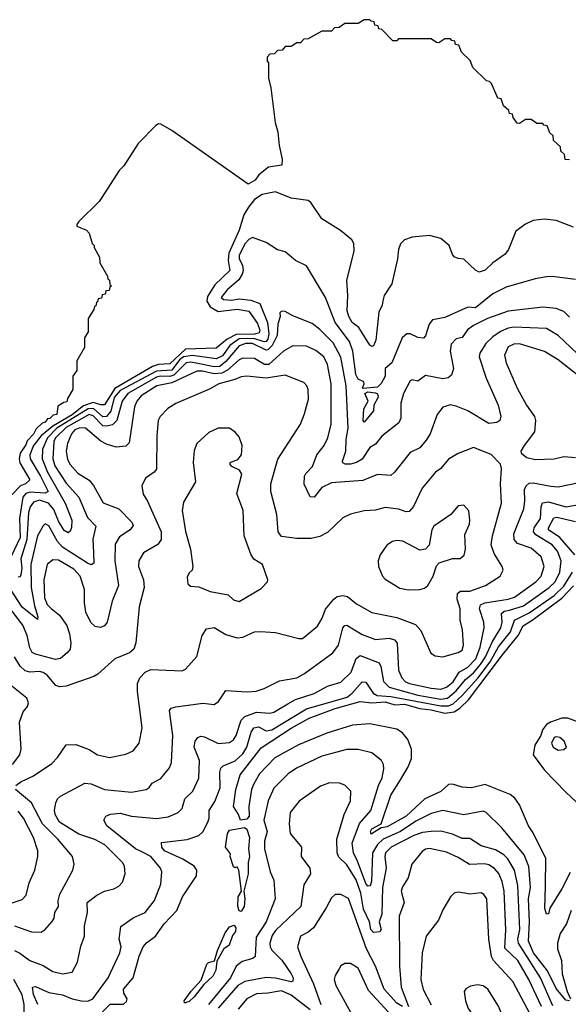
# Model space of a CAD drawing. Extents: x 1246230 to 1426786, y 660032 to 763141.
# Tile 265 of 566: x 1321923 to 1324778, y 750956 to 756080. Entities that reach past the tile are written whole.
import ezdxf

# ---------------------------------------------------------------- set-up
doc = ezdxf.new("R2010")
doc.units = 0

msp = doc.modelspace()

# ---------------------------------------------------------------- linework, layer by layer
at = {"layer": '0CON10XD'}
for points in [[(1324785, 755350), (1324761.7, 755351.7), (1324758.3, 755378.3), (1324740, 755395), (1324738.3, 755418.3), (1324701.7, 755451.7), (1324700, 755475), (1324681.7, 755491.7), (1324668.3, 755528.3), (1324651.7, 755531.7), (1324645, 755540), (1324615, 755540), (1324585, 755560), (1324555, 755560), (1324525, 755540), (1324511.7, 755541.7), (1324491.7, 755571.7), (1324488.3, 755588.3), (1324471.7, 755591.7), (1324468.3, 755608.3), (1324441.7, 755631.7), (1324428.3, 755668.3), (1324411.7, 755671.7), (1324378.3, 755748.3), (1324368.3, 755758.3), (1324351.7, 755761.7), (1324281.7, 755831.7), (1324268.3, 755868.3), (1324221.7, 755911.7), (1324208.3, 755948.3), (1324191.7, 755951.7), (1324188.3, 755968.3), (1324171.7, 755971.7), (1324165, 755980), (1324135, 755980), (1324105, 755960), (1324091.7, 755961.7), (1324065, 755980), (1323895, 755980), (1323885, 755970), (1323865, 755970), (1323808.3, 756028.3), (1323791.7, 756031.7), (1323788.3, 756048.3), (1323771.7, 756051.7), (1323768.3, 756068.3), (1323751.7, 756071.7), (1323745, 756080), (1323715, 756080), (1323685, 756060), (1323615, 756060), (1323585, 756040), (1323561.7, 756038.3), (1323545, 756020), (1323495, 756020), (1323425, 755980), (1323401.7, 755978.3), (1323385, 755960), (1323365, 755960), (1323335, 755940), (1323305, 755940), (1323288.3, 755921.7), (1323265, 755920), (1323248.3, 755901.7), (1323225, 755900), (1323210, 755885), (1323210, 755865), (1323217.5, 755855), (1323217.5, 755775), (1323230, 755725), (1323252.5, 755545), (1323266.2, 755495), (1323272.5, 755425), (1323288.8, 755355), (1323287.3, 755322.7), (1323217.1, 755312.9), (1323168, 755272), (1323148.8, 755245), (1323112.5, 755225), (1322713.8, 755503.8), (1322657, 755537), (1322645, 755537.5), (1322630.7, 755529.3), (1322540, 755435), (1322465, 755320), (1322440, 755295), (1322350, 755155)], [(1322350, 755155), (1322336.4, 755133.6), (1322230.7, 755029.3), (1322220, 755015), (1322220, 755005), (1322270, 754985), (1322285, 754970), (1322300, 754915), (1322310, 754905), (1322310, 754895), (1322337.5, 754845), (1322340, 754815), (1322380, 754745), (1322381.7, 754731.7), (1322390, 754725), (1322391.7, 754701.7), (1322400, 754695), (1322391.7, 754688.3), (1322388.3, 754671.7), (1322371.7, 754668.3), (1322368.3, 754651.7), (1322351.7, 754648.3), (1322348.3, 754631.7), (1322331.7, 754628.3), (1322328.3, 754611.7), (1322321.7, 754608.3), (1322318.3, 754591.7), (1322311.7, 754588.3), (1322308.3, 754571.7), (1322280, 754525), (1322280, 754455), (1322260, 754425), (1322260, 754375), (1322220, 754305), (1322220, 754255), (1322200, 754225), (1322200, 754155), (1322171.7, 754108.3), (1322168.3, 754091.7), (1322151.7, 754088.3), (1322121.7, 754068.3), (1322116.2, 754025), (1322097.5, 754022.5), (1322080, 754005), (1322067, 754003), (1322056, 753985), (1322040, 753980), (1322009.3, 753950.7), (1321995, 753922.9), (1321961.4, 753888.6), (1321955, 753867.5), (1321925.6, 753824.4), (1321920, 753795), (1321923.8, 753773.8), (1321975.6, 753685), (1321952.5, 753665), (1321926.4, 753653.6), (1321882, 753608)], [(1324805, 755000.8), (1324715, 755035.6), (1324655, 755041.4), (1324595, 755035.7), (1324555, 755016.2), (1324505, 754980), (1324466.4, 754885), (1324449.9, 754860.1), (1324385, 754814.5), (1324345, 754776.7), (1324315, 754766.9), (1324295, 754777.3), (1324235, 754833.3), (1324205, 754836.7), (1324185, 754846.7), (1324175, 754857.5), (1324158, 754905), (1324115, 754941.9), (1324055, 754956.9), (1323965, 754947.7), (1323926, 754935), (1323905, 754914), (1323894.1, 754885), (1323890, 754835), (1323859.8, 754705), (1323820.5, 754645), (1323813, 754617), (1323809.6, 754595), (1323792.3, 754557.8), (1323777.1, 754412.9), (1323765, 754382.9), (1323755, 754379.4), (1323745, 754386.7), (1323688, 754478), (1323653.5, 754503.5), (1323635.7, 754535), (1323627.6, 754565), (1323630.9, 754645), (1323625.9, 754725), (1323663.3, 754875), (1323662.2, 754915), (1323650.8, 754935), (1323592.6, 754982.6), (1323495, 755044.3), (1323438.3, 755128.3), (1323425, 755139.4), (1323335, 755150.6), (1323254.5, 755184.5), (1323185, 755171.2), (1323145, 755143.8), (1323113.2, 755105), (1323089.3, 755065), (1323065.6, 754984.4)], [(1323065.6, 754984.4), (1323010.9, 754865), (1323007.4, 754827.4), (1323016, 754775), (1322939.3, 754700.7), (1322900.7, 754639.3), (1322896.4, 754615), (1322915, 754586.2), (1322955, 754561), (1323055, 754574), (1323115, 754563.8), (1323159.7, 754499.7), (1323172.5, 754465), (1323169.7, 754450.3), (1323147.2, 754442.8), (1323048.7, 754441.3), (1323002.1, 754417.9), (1322945, 754371.5), (1322785, 754365.3), (1322705, 754288.7), (1322645, 754286.1), (1322613.8, 754276.2), (1322418.6, 754161.4), (1322365, 754076.2), (1322345, 754075.1), (1322305, 754088.4), (1322255, 754070.3), (1322195, 754023.6), (1322094.6, 753965.4), (1322035.1, 753915), (1321995.1, 753865), (1321974.9, 753815), (1321977.6, 753795), (1322031.8, 753705), (1322070.5, 753625), (1322055, 753616.6), (1321975, 753621.6), (1321955, 753614.2), (1321939.3, 753595), (1321921.3, 753485), (1321925.3, 753385), (1321876.5, 753283.5)], [(1324815, 754727.8), (1324695, 754743.3), (1324665, 754741.5), (1324605, 754731.1), (1324455, 754687.5), (1324385, 754654), (1324295, 754580), (1324255, 754584.1), (1324135, 754530.9), (1324072, 754518), (1324053.6, 754496.4), (1324034.3, 754435), (1324025, 754422.9), (1323995, 754427.1), (1323955, 754446), (1323937.5, 754445), (1323913.1, 754425), (1323860, 754295), (1323825.7, 754265), (1323824.7, 754225), (1323805, 754186.7), (1323785, 754167.8), (1323711.2, 754161.2), (1323707.5, 754165), (1323716.2, 754185), (1323713.8, 754195), (1323685, 754209.2), (1323673.1, 754233.1), (1323656.6, 754355), (1323639.2, 754405), (1323565.2, 754505), (1323515.2, 754635.2), (1323415, 754800), (1323357.7, 754827.7), (1323305, 754872), (1323265, 754882.5), (1323205, 754921.4), (1323135, 754946.9), (1323115, 754935.5), (1323097.1, 754915), (1323065.9, 754855), (1323065.9, 754835), (1323082.5, 754802.5), (1323085.6, 754774.4), (1323081, 754755), (1323063.1, 754726.9), (1323002.5, 754675), (1322970.8, 754635), (1322983.4, 754623.4), (1323025, 754620.9), (1323065, 754626.8), (1323125, 754620.6), (1323173, 754603), (1323212.8, 754505), (1323219.5, 754445), (1323215, 754418.2), (1323206.2, 754405), (1323195, 754403.2), (1323141.2, 754421.2), (1323065, 754418.7), (1323016.5, 754385), (1322978.6, 754331.4), (1322945, 754316), (1322822.3, 754332.3), (1322775, 754326.5), (1322755, 754309.9), (1322715, 754255.9), (1322635, 754251.1), (1322445, 754150.3), (1322415, 754113.6), (1322397.3, 754042.7), (1322374.4, 754015), (1322355, 754013.7), (1322306.3, 754056.3), (1322279, 754055), (1322115.7, 753955), (1322068, 753905), (1322042, 753845), (1322040, 753795), (1322067.7, 753725), (1322160.1, 753565), (1322194.2, 753475), (1322193, 753437), (1322185, 753418), (1322175, 753410.6), (1322155, 753422.1), (1322125, 753470.7), (1322101.2, 753531.2), (1322072.3, 753565), (1322025, 753580.1), (1321995, 753570.2), (1321976.6, 753545), (1321969, 753515), (1321960.4, 753375), (1321929.4, 753275), (1321933.6, 753226.4), (1321929, 753191), (1321925, 753180.6), (1321915, 753178.8)], [(1324785, 754531.8), (1324755, 754561.5), (1324715, 754577.6), (1324645, 754584.7), (1324465, 754563.1), (1324358.1, 754525), (1324285, 754488.9), (1324254.3, 754465.7), (1324225, 754425.6), (1324195, 754419.4), (1324168.8, 754391.2), (1324162.6, 754355), (1324181.4, 754265), (1324170.4, 754229.6), (1324153.1, 754216.9), (1324125, 754211.2), (1324035, 754228.5), (1323995, 754199.1), (1323965, 754205.4), (1323955, 754200.5), (1323921.2, 754135), (1323906.8, 754085), (1323906.9, 754006.9), (1323896.9, 753983.1), (1323806.8, 753913.2), (1323775, 753871.9), (1323745, 753854.6), (1323705, 753793.6), (1323675, 753775.2), (1323645, 753767.4), (1323617, 753767), (1323604.6, 753774.6), (1323603.3, 753783.3), (1323620.3, 753835), (1323621.9, 753895), (1323632.5, 753955), (1323621.8, 754175), (1323595, 754324.4), (1323555, 754398), (1323485, 754467.5), (1323445, 754498.5), (1323345, 754538.2), (1323305, 754561.1), (1323285, 754564), (1323276, 754555), (1323278.2, 754535), (1323267.1, 754495), (1323262.8, 754437.2), (1323236.7, 754385), (1323215, 754361.3), (1323205, 754360.4), (1323135, 754395.1), (1323100.5, 754395), (1323065, 754382.5), (1322995, 754301), (1322964.4, 754275.6), (1322935, 754273), (1322842.1, 754292.1)], [(1324825, 754343.8), (1324725, 754437.3), (1324665, 754473.4), (1324495, 754480), (1324464.9, 754475.1), (1324425, 754457.1), (1324385, 754430), (1324348.2, 754395), (1324317.9, 754345), (1324313.8, 754325), (1324351.3, 754215), (1324413.2, 754075), (1324426.9, 754015), (1324422.5, 753995), (1324405.9, 753984.1), (1324365, 753978), (1324255, 754044), (1324195, 754069.6), (1324165, 754075.4), (1324125.4, 754064.6), (1324095, 754025.8), (1324059.5, 753925), (1324038, 753892), (1324005, 753851.4), (1323955, 753828.5), (1323874.4, 753725), (1323855, 753708.9), (1323785, 753712.7), (1323708, 753682), (1323545, 753670.3), (1323495, 753646.2), (1323455, 753595.7), (1323435, 753597.5), (1323403.8, 753663.8), (1323405.4, 753705), (1323411.3, 753718.7), (1323447.5, 753755), (1323469.7, 753815), (1323507.7, 753865), (1323526, 753905), (1323544.7, 753975), (1323543.4, 754185), (1323525.2, 754285.2), (1323505.9, 754325), (1323465, 754359.4), (1323415, 754381.1), (1323345, 754383.6), (1323295, 754355.4), (1323220, 754285), (1323197.1, 754285), (1323145, 754317.2), (1323085, 754318.9), (1323065, 754310.2), (1323004.1, 754255.9), (1322975, 754240.5), (1322935, 754236.6), (1322875, 754251.8), (1322845, 754250.6), (1322715, 754190.6), (1322636.1, 754173.9), (1322555, 754121.9), (1322532, 754095), (1322520.2, 754065), (1322492.3, 753877.7), (1322475, 753860), (1322425, 753856.4), (1322375, 753870.7), (1322345, 753887.6), (1322265, 753955.2), (1322235, 753957), (1322209.7, 753945), (1322192.6, 753925), (1322171.6, 753875), (1322165.2, 753834.8), (1322171.1, 753791.1), (1322185.3, 753765), (1322225, 753720.4), (1322283.9, 753683.9), (1322306.7, 753656.7), (1322356.5, 753566.5), (1322439.6, 753535), (1322506.1, 753465), (1322512.5, 753447.5), (1322497.8, 753425), (1322441.6, 753388.4), (1322419.2, 753350.8), (1322417.5, 753265), (1322436.4, 753135), (1322403.4, 753055), (1322377.8, 752945), (1322365, 752925.8), (1322343, 752917), (1322315, 752922.9), (1322292.7, 752942.7), (1322266.8, 752996.8), (1322259.3, 753045), (1322259.2, 753115), (1322237.8, 753185), (1322205, 753220.2), (1322125, 753267.9), (1322095, 753268.9), (1322066.4, 753245), (1322048.9, 753165), (1322051.2, 753071.2), (1322065, 753036.4), (1322086.4, 753016.4), (1322130.6, 752980.6), (1322168.1, 752928.1), (1322182.5, 752885), (1322188.8, 752835), (1322186.2, 752805), (1322170.4, 752785), (1322135, 752756.1), (1322108.6, 752751.4), (1322005, 752777.8), (1321988, 752788), (1321975, 752810.8), (1321960.8, 752875), (1321939.1, 752929.1), (1321860.9, 753030.9)], [(1324839.6, 754219.6), (1324725, 754309.3), (1324655, 754353.4), (1324525, 754392.9), (1324495, 754392), (1324465, 754377.7), (1324446.2, 754335), (1324454.1, 754295), (1324512.9, 754162.9), (1324561.3, 754075), (1324602.7, 754015), (1324607.3, 753995), (1324602.9, 753935), (1324547.8, 753865), (1324531.9, 753835), (1324532.9, 753825), (1324562.7, 753802.7), (1324605, 753791.2)], [(1322842.1, 754292.1), (1322811.6, 754298.4), (1322789.3, 754295), (1322725, 754229.5), (1322705, 754222.7), (1322655, 754224.9), (1322635, 754219.2), (1322485.6, 754135), (1322456.6, 754095), (1322428, 753995), (1322405, 753972.4), (1322375, 753964.3), (1322355, 753967), (1322305, 754017.8), (1322285, 754025.6), (1322165, 753958.7), (1322109.5, 753905), (1322101.3, 753885), (1322094.9, 753795), (1322105, 753758), (1322165, 753668.4), (1322231.1, 753595), (1322275, 753489.1), (1322319.2, 753445), (1322303.4, 753376.6), (1322307.5, 753305), (1322308.5, 753251.5), (1322295, 753243.5), (1322275, 753251.2), (1322144.9, 753334.9), (1322119.3, 753365), (1322075, 753447.1), (1322055, 753456.2), (1322045, 753446.7), (1322015, 753394.2), (1321980.1, 753245), (1321982.7, 753125), (1321999.5, 753029.5), (1322017, 752973), (1322015, 752958.8), (1321935, 753023.1), (1321851.6, 753151.6)], [(1321901.9, 752095), (1321928.6, 752115), (1321995.2, 752144.8), (1322089.8, 752210.2), (1322119.1, 752240.9), (1322165, 752307.3), (1322215, 752308.2), (1322285, 752282.5), (1322328, 752255), (1322390.3, 752240.3), (1322475, 752258.1), (1322514, 752275), (1322543.8, 752316.2), (1322560, 752395), (1322535.5, 752585), (1322536.4, 752625), (1322547.8, 752655), (1322575, 752685.6), (1322605, 752697.9), (1322768.3, 752691.7), (1322785, 752700), (1322845, 752766.7), (1322871.8, 752875), (1322895, 752910.6), (1322935, 752917.9), (1322995, 752880.4), (1323055, 752864), (1323085, 752867.7), (1323145, 752894.6), (1323176.1, 752896.1), (1323255, 752890.9), (1323375, 752860), (1323395, 752860.5), (1323473.5, 752925), (1323497.3, 752965), (1323515, 753012.5), (1323558.5, 753065), (1323575, 753078.2), (1323605, 753084.6), (1323628.7, 753078.7), (1323675, 753040), (1323755.3, 752995.3), (1323885, 752969.3), (1323982.9, 752932.9), (1324011.5, 752901.5), (1324063.5, 752783.5), (1324085, 752770), (1324125, 752764.4), (1324205, 752787.5), (1324225, 752798.8), (1324231.9, 752825), (1324227.8, 752905), (1324215.3, 752955), (1324214.6, 753015), (1324200, 753065), (1324201.8, 753095), (1324215, 753106.2), (1324265, 753106.8), (1324347.5, 753135), (1324424, 753185), (1324440, 753215), (1324434.4, 753235), (1324392.4, 753302.4), (1324377.6, 753347.6), (1324383.3, 753395), (1324430.5, 753565), (1324425.4, 753664.6), (1324431.2, 753745), (1324425, 753768), (1324377, 753817), (1324285, 753853.1), (1324205, 753823.3), (1324155, 753793.3), (1324115, 753743.8), (1324087.8, 753725), (1324018.1, 753641.9), (1323973.3, 753546.7), (1323949.8, 753520.2), (1323935, 753518.5), (1323895, 753533.1), (1323825, 753540.8), (1323775, 753528), (1323715, 753524.4), (1323645, 753506.9), (1323605, 753487.5), (1323525, 753411.9), (1323485, 753390.5), (1323439.6, 753380.4), (1323365, 753379.6), (1323285, 753390.5), (1323268.8, 753415), (1323260.7, 753505), (1323229.2, 753625), (1323229.4, 753665), (1323266.5, 753793.5), (1323384.5, 753975), (1323405, 754028.8), (1323425.4, 754105), (1323424.5, 754155), (1323418.1, 754175), (1323402.4, 754192.4), (1323305, 754230), (1323205, 754214.5), (1323105, 754224.7), (1323075, 754221.8), (1323043.1, 754206.9), (1322959.2, 754185), (1322915, 754158.9), (1322735, 754083.5), (1322693.8, 754056.2), (1322654, 754016), (1322643.6, 753995), (1322636.6, 753915), (1322635, 753741.2), (1322622.5, 753725), (1322577.5, 753695), (1322558.6, 753655), (1322565, 753611.2), (1322587.3, 753575), (1322658.6, 753415), (1322658.9, 753375), (1322641.6, 753348.4), (1322567.5, 753305), (1322542.5, 753265), (1322541.5, 753235), (1322567.8, 753165), (1322570.4, 753125), (1322544.6, 753025), (1322526.6, 752836.6), (1322516.5, 752805), (1322495, 752785.6), (1322418, 752755), (1322330, 752675), (1322308.1, 752661.9), (1322165, 752612.2), (1322132.2, 752607.8), (1322111.3, 752615), (1322065, 752670), (1322045, 752683), (1322025, 752688.8), (1321975, 752685.2), (1321951.2, 752691.2), (1321925, 752715.9), (1321896.4, 752765)], [(1323715, 753986.2), (1323710, 753995), (1323714.6, 754055.4), (1323736, 754095), (1323720, 754135), (1323735, 754143.8), (1323775, 754138.6), (1323785, 754132.5), (1323788.9, 754115), (1323766.8, 754075), (1323764.7, 754045), (1323715, 753986.2)], [(1323065, 753052.5), (1323180.3, 753119.7), (1323213.3, 753155), (1323213.8, 753165), (1323186, 753245), (1323142.2, 753272.2), (1323125, 753298), (1323090.9, 753395), (1323085.4, 753525.4), (1323053.3, 753615), (1323079.5, 753715), (1323066.7, 753736.7), (1323027.5, 753755), (1323018.8, 753765), (1323018.8, 753775), (1323057.8, 753792.2), (1323078.1, 753815), (1323080, 753865), (1323065, 753908.8), (1323044.4, 753934.4), (1323015, 753954), (1322955, 753954.3), (1322907.6, 753932.4), (1322845.6, 753874.4), (1322831.3, 753838.7), (1322825.6, 753775), (1322838.6, 753675), (1322775, 753570), (1322768.5, 753525), (1322774.1, 753494.1), (1322786.1, 753416.1), (1322811.5, 753325), (1322823.8, 753235), (1322820, 753215), (1322805, 753202.5), (1322795, 753180), (1322797.5, 753145), (1322812, 753132), (1322855, 753128.8), (1322915, 753104.3), (1323007.3, 753087.3), (1323035, 753062), (1323065, 753052.5)], [(1324605, 753791.2), (1324705, 753794.5), (1324755, 753806.5), (1324815, 753802.7)], [(1321895, 751236.4), (1321923.4, 751223.4), (1321975.5, 751185), (1322045, 751157.7), (1322095, 751127.3), (1322145, 751114.7), (1322195.4, 751124.6), (1322223.8, 751176.2), (1322241.2, 751258.8), (1322259.7, 751310.3), (1322259.6, 751365), (1322275.2, 751435), (1322274.2, 751485.8), (1322325, 751524.7), (1322365, 751545.9), (1322413.1, 751556.9), (1322439.6, 751570.4), (1322457.7, 751592.3), (1322472.5, 751635), (1322467.7, 751675), (1322457.3, 751695), (1322366.3, 751786.3), (1322314.2, 751814.2), (1322231.3, 751841.3), (1322129.3, 751905), (1322106.7, 751945), (1322103.9, 751966.1), (1322110.5, 752005), (1322118.9, 752025), (1322135, 752040), (1322262.1, 752107.9), (1322295, 752104.6), (1322365, 752074.5), (1322505, 752060.9), (1322581.2, 752075), (1322597.1, 752085), (1322612.7, 752107.3), (1322657.8, 752132.2), (1322702.4, 752187.6), (1322713.6, 752215), (1322719.1, 752355), (1322702.2, 752485), (1322711.8, 752498.2), (1322735, 752504.5), (1322876.8, 752523.2), (1322935, 752515.7), (1322957.8, 752532.2), (1322995, 752589.2), (1323106.8, 752583.2), (1323153.2, 752586.8), (1323195, 752600), (1323275, 752639.4), (1323365, 752655.5), (1323405, 752677.5), (1323553.3, 752785), (1323582.3, 752825), (1323604.3, 752915.7), (1323615, 752928.2), (1323625, 752929.6), (1323705, 752881.3), (1323775, 752854.6), (1323845, 752861.8), (1323873.8, 752853.8), (1323887.3, 752835), (1323894.8, 752694.8), (1323910.9, 752655), (1323930, 752635), (1323951.8, 752625), (1324065, 752600.8), (1324114.4, 752595.6), (1324145, 752606.5), (1324178.1, 752635), (1324210.5, 752685), (1324255, 752711), (1324297, 752755), (1324318.8, 752815), (1324339.5, 752915), (1324338.2, 752945), (1324315.7, 753015), (1324321.5, 753035), (1324344.2, 753045), (1324465.7, 753064.3), (1324497.9, 753075), (1324610, 753155), (1324637.4, 753185), (1324652.3, 753235), (1324636.5, 753285), (1324585, 753329.5), (1324513.1, 753355), (1324496.9, 753375), (1324494.3, 753405), (1324547.1, 753535), (1324552.5, 753575), (1324550.4, 753635), (1324558.2, 753655), (1324575, 753668.4), (1324595, 753670.7), (1324686.9, 753653.1), (1324725, 753649.3), (1324885, 753682.8)], [(1322017.7, 750955), (1321995, 751008.1), (1321988.6, 751045), (1322005, 751049.6), (1322075, 751018.2), (1322145, 751005.8), (1322195, 750985.2), (1322245, 750975.2), (1322277, 750973), (1322303.5, 750985), (1322383.8, 751095), (1322444.7, 751225), (1322450.4, 751255), (1322441.2, 751295), (1322449.3, 751360.7), (1322513.4, 751406.6), (1322575.3, 751434.7), (1322624.1, 751495.9), (1322658.1, 751581.9), (1322662.8, 751645), (1322655, 751665.5), (1322605, 751725.3), (1322561.2, 751748.8), (1322525.5, 751765.5), (1322375.6, 751885), (1322361.1, 751915), (1322371.4, 751935), (1322395, 751945.4), (1322445, 751951.1), (1322505, 751934.8), (1322635, 751923.2), (1322695, 751932.3), (1322748, 751955), (1322768.1, 751975), (1322782.9, 752025), (1322824.1, 752065.9), (1322855, 752133.3), (1322858.8, 752225), (1322830, 752295), (1322836.9, 752325), (1322849.4, 752345), (1322865, 752351.5), (1322885, 752348.6), (1322955, 752314.1), (1323015, 752318.7), (1323035, 752333.1), (1323050.3, 752355), (1323075, 752434.5), (1323095, 752454.7), (1323155, 752476.9), (1323225, 752471.6), (1323245, 752476.2), (1323319.2, 752520.8), (1323357.9, 752542.1), (1323456, 752574), (1323525, 752611.8), (1323595, 752632), (1323648.6, 752685), (1323673.6, 752756.4), (1323695, 752770.7), (1323793.9, 752733.9), (1323802.3, 752715), (1323815.5, 752635.5), (1323846.1, 752606.1), (1323995, 752564.7), (1324115, 752544.9), (1324149.7, 752550.3), (1324195, 752586.9), (1324243.5, 752646.5), (1324285, 752680.7), (1324321.3, 752725), (1324346.4, 752765), (1324383.1, 752845), (1324427.3, 752915), (1324433.8, 752945), (1324430.4, 752989.6), (1324445, 753001.6), (1324472.9, 753007.1), (1324545, 753029.6), (1324678.1, 753125), (1324709.1, 753155), (1324734.4, 753205), (1324740.4, 753265), (1324722.3, 753315), (1324695, 753347.3), (1324609.7, 753399.7), (1324597.9, 753415), (1324601, 753435), (1324633, 753485), (1324636.3, 753545), (1324644.5, 753565.5), (1324675, 753572), (1324765, 753545.7), (1324985, 753582.5)], [(1323945, 753112.5), (1324005, 753114.4), (1324028.9, 753121.1), (1324046.9, 753135), (1324075.3, 753184.7), (1324092.5, 753237.5), (1324105.6, 753254.4), (1324175, 753275.5), (1324215, 753275.8), (1324236.4, 753293.6), (1324242.5, 753325), (1324239.3, 753400.7), (1324264.3, 753455), (1324265.6, 753475), (1324261.2, 753525), (1324235, 753553.3), (1324205, 753551.2), (1324166, 753505), (1324078.6, 753445), (1324067.8, 753425), (1324054.4, 753345.6), (1324035.6, 753324.4), (1324005, 753320), (1323916.2, 753366.2), (1323885, 753370.6), (1323863.8, 753365), (1323834, 753345), (1323798.8, 753295), (1323789.2, 753265), (1323790.6, 753235), (1323811.4, 753185), (1323825, 753168), (1323902.2, 753122.2), (1323945, 753112.5)], [(1324812.6, 753295), (1324734.2, 753385), (1324675.2, 753425), (1324674.8, 753435), (1324702.6, 753487.4), (1324718.2, 753491.8), (1324815, 753469.3)], [(1322314.1, 750875.9), (1322393.4, 750956.6), (1322462.2, 750957.8), (1322479.1, 750970.9), (1322482.1, 750985), (1322465.6, 751015), (1322462.2, 751035), (1322513.9, 751095), (1322545, 751206.7), (1322565.5, 751255), (1322582.8, 751277.2), (1322628.8, 751311.2), (1322674.2, 751375.8), (1322740.8, 751445), (1322769.6, 751515), (1322842.7, 751625), (1322844.6, 751655), (1322830.9, 751675), (1322771.1, 751711.1), (1322676.5, 751755), (1322662, 751775), (1322661.7, 751798.3), (1322795, 751813.8), (1322855.8, 751834.2), (1322875.2, 751854.8), (1322902.6, 751905), (1322909.5, 751925), (1322909.2, 751965), (1322937.6, 752012.4), (1322966.4, 752083.6), (1322964.1, 752165), (1322969.5, 752185), (1322982.6, 752197.4), (1323045, 752223.3), (1323085, 752260.5), (1323104.6, 752295.4), (1323126.9, 752373.1), (1323141.8, 752395), (1323165, 752399.5), (1323205, 752380.2), (1323235, 752384.8), (1323415, 752494.8), (1323627.1, 752555), (1323653, 752575), (1323705, 752635.3), (1323725, 752632.7), (1323761.9, 752575), (1323783.1, 752563.1), (1323855, 752558.8), (1324115, 752509.5), (1324155, 752509.7), (1324179.2, 752520.8), (1324226.3, 752563.7), (1324306.9, 752653.1), (1324371.5, 752738.5), (1324415, 752817), (1324476.8, 752895), (1324497.6, 752955), (1324575, 752993.6), (1324705, 753083.5), (1324755, 753132.7), (1324799.4, 753205)], [(1324787.4, 751642.6), (1324745, 751557.5), (1324682.7, 751457.3), (1324675, 751426.7), (1324665, 751426.2), (1324655.7, 751455), (1324659.5, 751570.5), (1324660.5, 751715), (1324595, 751848.6), (1324571.1, 751885), (1324525, 751994.3), (1324499.6, 752029.6), (1324475, 752048.5), (1324345, 752100.7), (1324275, 752083.2), (1324225, 752087), (1324175, 752102), (1324155, 752099.7), (1324115, 752064), (1324031.5, 752025), (1323935, 751934.8), (1323835, 751879.8), (1323805, 751874.7), (1323752.4, 751842.4), (1323748.9, 751855), (1323755, 751868.8), (1323805, 751895.7), (1323854.4, 752045), (1323904.6, 752125.4), (1323945, 752192.9), (1323962.3, 752235), (1323962.7, 752285), (1323943.6, 752335), (1323915, 752369.7), (1323885, 752387.6), (1323745, 752415.5), (1323655, 752408.8), (1323522.1, 752367.9), (1323373.2, 752306.8), (1323250.3, 752239.7), (1323171.2, 752155), (1323139.6, 752100.4), (1323130, 752075), (1323115.2, 751985), (1323116.8, 751935), (1323105, 751920.5), (1323071.2, 751915), (1323061.2, 751945), (1323036.4, 751985), (1323047.8, 752075), (1323069.8, 752150.2), (1323179.5, 752290.5), (1323335, 752392.9), (1323429.8, 752445), (1323565, 752496.3), (1323695, 752532.6), (1323755.4, 752525.4), (1323825, 752530.6), (1323875, 752514.3), (1323925, 752517.5), (1324005, 752495.2), (1324065, 752489.5), (1324135, 752471.4), (1324185, 752478.4), (1324213.3, 752496.7), (1324258.9, 752541.1), (1324435.3, 752774.7), (1324517.9, 752875), (1324543.7, 752926.3), (1324595, 752958.1), (1324745, 753070.7), (1324805, 753134.3)], [(1321885.4, 752205), (1321923.2, 752255), (1321930.8, 752285), (1321922, 752425), (1321940.9, 752479.1), (1321963.9, 752506.1), (1321968, 752525), (1321959.1, 752549.1), (1321865, 752626.7)], [(1324875, 751982.5), (1324895.6, 751995), (1324925, 752030.6), (1324955.7, 752094.3), (1325058.7, 752255), (1325065, 752296), (1325043.8, 752323.8), (1324985, 752370), (1324925, 752399.7), (1324845, 752419.8), (1324775, 752445.6), (1324745, 752445.7), (1324685, 752425.1), (1324665, 752412.8), (1324643.6, 752385), (1324635.1, 752355), (1324603.9, 752305), (1324595.6, 752255), (1324653.5, 752175), (1324765, 752060.4), (1324845, 751985.5), (1324875, 751982.5)], [(1324725, 752279.4), (1324755, 752282.5), (1324768, 752295), (1324756, 752325), (1324733.3, 752345), (1324715, 752348.9), (1324705, 752344.3), (1324691.5, 752315), (1324698.6, 752295), (1324725, 752279.4)], [(1324785, 750974.4), (1324765, 750978.8), (1324715, 751038.2), (1324670.8, 751130.8), (1324597.4, 751225), (1324571.2, 751285), (1324576.7, 751385), (1324571.8, 751505), (1324581, 751565), (1324573, 751673), (1324549.3, 751735), (1324431.5, 751875), (1324350.6, 751955), (1324335, 751961.9), (1324235, 751943.2), (1324125, 751965.3), (1324065, 751949.5), (1323985, 751909.5), (1323905, 751856), (1323815, 751816.3), (1323785, 751788.5), (1323759.3, 751745), (1323754.2, 751595), (1323747.1, 751572.9), (1323735, 751571.2), (1323723.8, 751585), (1323681.5, 751701.5), (1323659.5, 751745), (1323653.4, 751795), (1323691.9, 751898.1), (1323749.6, 751965), (1323790.2, 752095), (1323809.1, 752135), (1323818, 752182), (1323815.6, 752205), (1323805.4, 752225.4), (1323755, 752264.4), (1323685, 752282.1), (1323625, 752282.9), (1323495, 752248), (1323364.3, 752185), (1323319.4, 752155), (1323245, 752080.5), (1323215.2, 752014.8), (1323193.7, 751915), (1323211.2, 751855), (1323196.8, 751805), (1323197.4, 751765), (1323226.4, 751646.4), (1323245, 751602.5), (1323251.8, 751505), (1323205.8, 751385), (1323154.3, 751305.7), (1323147.8, 751205), (1323135.7, 751194.3), (1323081.3, 751178.7), (1323050.2, 751155), (1323019.8, 751095), (1322906, 750955)], [(1324065, 751856.1), (1324020.2, 751849.8), (1323975, 751834.5), (1323856.8, 751775), (1323827.1, 751745), (1323823.7, 751725), (1323829.8, 751665), (1323810.3, 751565), (1323808.5, 751425), (1323794.2, 751385), (1323804.1, 751345), (1323796.7, 751333.3), (1323765, 751330), (1323750, 751345), (1323744.2, 751385), (1323712.4, 751452.4), (1323698.7, 751535), (1323673.4, 751603.4), (1323625, 751681.4), (1323583, 751723), (1323575.3, 751745), (1323573.7, 751816.3), (1323611.8, 751945), (1323645.4, 752015), (1323646.4, 752065), (1323615, 752096.9), (1323587.8, 752107.8), (1323535, 752109.1), (1323488.1, 752091.9), (1323377, 752013), (1323330.9, 751955), (1323326.2, 751895), (1323330.7, 751845), (1323390, 751775), (1323388.1, 751725), (1323432.7, 751665), (1323436, 751635), (1323401.7, 751578.3), (1323386, 751465), (1323255, 751340), (1323237.3, 751315), (1323224.8, 751275), (1323225.8, 751255), (1323235, 751237.7), (1323286.4, 751186.4), (1323335.3, 751115), (1323345.4, 751094.6), (1323345, 751076.2), (1323335, 751073.2), (1323255, 751091.9), (1323205, 751095.8), (1323095, 751075.9), (1323057.6, 751055), (1322955, 750936.5)], [(1321895, 751364.8), (1321985, 751333.3), (1322035, 751332.2), (1322054.5, 751345.5), (1322092.4, 751387.6), (1322101.5, 751405), (1322105.7, 751435), (1322124.3, 751465), (1322123.1, 751495), (1322130.9, 751529.1), (1322198.9, 751655), (1322206.9, 751685), (1322196.9, 751725), (1322121.2, 751815), (1322042.3, 751895), (1321984.9, 752004.9), (1321901.1, 752075)], [(1321847.7, 751472.3), (1321935, 751502), (1321955.6, 751524.4), (1321972, 751588), (1322001.8, 751655), (1322017.3, 751725), (1322016.9, 751755), (1321994.7, 751825), (1321942.5, 751925), (1321915, 751961.3)], [(1323075, 751440), (1323065, 751442.5), (1323057.7, 751465), (1323059.6, 751515), (1323078, 751545), (1323063.3, 751655), (1323055, 751672.5), (1323045, 751667.5), (1323035, 751672.5), (1323018.8, 751725), (1323019.5, 751739.5), (1322994.2, 751775), (1323004, 751845), (1323015, 751863.3), (1323093.6, 751876.4), (1323105, 751868.6), (1323118.5, 751825), (1323114.5, 751765.5), (1323118.8, 751725), (1323112.2, 751695), (1323111.9, 751635), (1323089.4, 751545), (1323094.5, 751505), (1323090.4, 751465), (1323075, 751440)], [(1324698.3, 750948.2), (1324633.4, 751095), (1324519.8, 751275), (1324516.4, 751295), (1324525.1, 751345), (1324514.8, 751575), (1324498.4, 751655), (1324463.8, 751713.8), (1324443.5, 751733.5), (1324399.7, 751759.7), (1324325, 751781.2), (1324265, 751818.9), (1324225, 751820), (1324175, 751841.4), (1324115, 751857.2), (1324065, 751856.1)], [(1324639.4, 750945), (1324573.1, 751085), (1324515, 751184.7), (1324447.9, 751247.9), (1324453.3, 751343.3), (1324444.1, 751545), (1324434.8, 751595), (1324416.5, 751636.5), (1324394, 751664), (1324365, 751682.3), (1324342.8, 751687.2), (1324263.8, 751683.8), (1324205, 751720.4), (1324145, 751747.5), (1324055, 751766.8), (1324035, 751763.8), (1324017.6, 751752.4), (1323964.1, 751685.9), (1323944.7, 751615.3), (1323915, 751568), (1323908.9, 751545), (1323924.3, 751485.7), (1323898.1, 751415), (1323899.8, 751155), (1323908.6, 751045), (1323946.9, 750945)], [(1323915, 750945.4), (1323885, 750963), (1323820, 751035), (1323775.5, 751155.5), (1323728.7, 751245), (1323635, 751507.1), (1323595, 751528.1), (1323565, 751527.1), (1323545, 751510), (1323517.7, 751457.7), (1323451.9, 751355), (1323425, 751332.1), (1323385, 751310.4), (1323368.5, 751255), (1323385.3, 751205), (1323452.4, 751062.4), (1323490, 750955)], [(1324637.9, 750795), (1324490, 751075), (1324389.6, 751185), (1324377.7, 751205), (1324364.1, 751295), (1324353.5, 751505), (1324338, 751528), (1324325, 751536), (1324265, 751530), (1324240, 751535), (1324205, 751540.8), (1324185, 751534), (1324165, 751516.2), (1324125, 751448.8), (1324101.9, 751395), (1324039.2, 751310.8), (1324017.8, 751225), (1324010.3, 751085), (1324023.5, 751033.5), (1324065, 750954.5)], [(1324792.9, 751445), (1324768.1, 751375), (1324735.4, 751324.6), (1324722.8, 751275), (1324722.8, 751245), (1324743.3, 751185), (1324745.9, 751115.9), (1324772.3, 751022.3), (1324788.8, 750985)], [(1322785, 750964.5), (1322780, 750965), (1322779.2, 750975), (1322815, 751025.6), (1322867.4, 751082.6), (1322896.7, 751165), (1322905.4, 751174.6), (1322937.3, 751182.7), (1322952.7, 751237.3), (1322992.2, 751327.8), (1323015, 751360.5), (1323038.3, 751368.3), (1323047.9, 751355), (1323045.5, 751335), (1323030.4, 751315), (1323012.9, 751265), (1322985.3, 751244.7), (1322948.2, 751181.8), (1322942.9, 751135), (1322927.4, 751102.6), (1322881.1, 751058.9), (1322831.1, 750995), (1322805, 750971.5), (1322785, 750964.5)], [(1323882.5, 750872.5), (1323738.3, 751028.3), (1323685, 751144.4), (1323645, 751168), (1323615, 751168.8), (1323595, 751156.2), (1323585, 751141.2), (1323563.9, 751106.1), (1323560.4, 751085), (1323567.7, 751055), (1323644.4, 750915)], [(1321899.4, 750810.6), (1321943.8, 750865), (1321946.6, 750955), (1321934.8, 751005), (1321891.8, 751085)], [(1324460, 750780), (1324463.6, 750806.4), (1324456.9, 750845), (1324415, 750947.5), (1324360, 751035), (1324335, 751052.2), (1324305, 751057.8), (1324269.5, 751050.5), (1324245, 751036.7), (1324236.4, 751023.6), (1324242.5, 750975), (1324257.8, 750935), (1324275, 750910), (1324345, 750851.4), (1324455, 750780), (1324460, 750780)], [(1323435, 750928.5), (1323335, 751004), (1323285, 751026.6), (1323215, 751013.9), (1323155, 751011.2), (1323105.6, 750984.4), (1323059.5, 750930.5)]]:
    msp.add_lwpolyline(points, dxfattribs=at)

doc.saveas('drawing.dxf')
